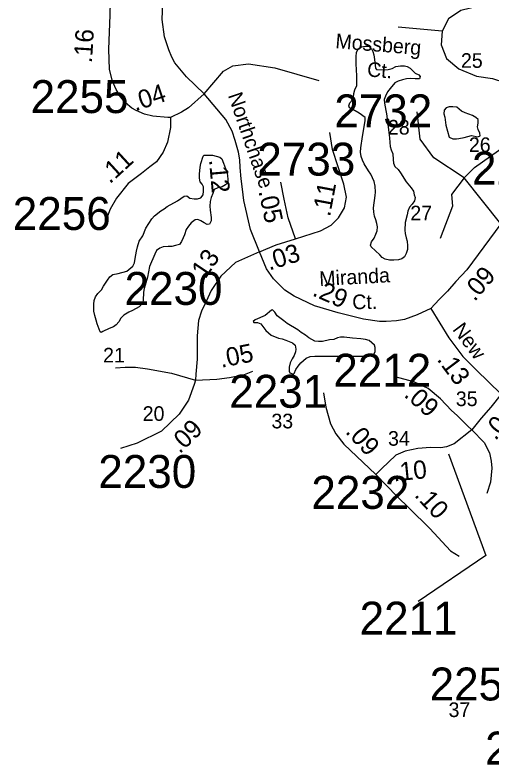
# Model space of a CAD drawing. Extents: x 1945482 to 2853149, y 66427 to 1015778.
# Drawn here: x 2336409 to 2338548, y 200494 to 203859 of the extents above; entities that cross this region are included whole.
import ezdxf

# ---------------------------------------------------------------- set-up
doc = ezdxf.new("R2010")
doc.units = 0
for name, color, linetype in [('Old_Level_10', 7, 'Continuous'), ('Old_Level_11', 7, 'Continuous'), ('Old_Level_17', 7, 'Continuous'), ('Old_Level_32', 7, 'Continuous'), ('Old_Level_35', 7, 'Continuous'), ('Old_Level_60', 7, 'Continuous'), ('Old_Level_8', 7, 'Continuous')]:
    doc.layers.add(name, color=color, linetype=linetype)

msp = doc.modelspace()

# ---------------------------------------------------------------- linework, layer by layer
at = {"layer": 'Old_Level_32'}
for points in [[(2337257.6, 203505.6), (2337177.9, 203581.4), (2337125.2, 203644.6), (2337111.8, 203669.2), (2337098.8, 203702.6), (2337079.7, 203761.4), (2337069.1, 203837.9), (2337071.1, 203914.9), (2337073.8, 203961.9), (2337087.8, 204024.3), (2337108.1, 204092.3), (2337173.7, 204224.6), (2337282, 204397)], [(2337105.8, 203399.4), (2337093.7, 203399.4), (2337027.4, 203405.5), (2336989.8, 203414.5), (2336952.1, 203431.1), (2336932.5, 203441.6), (2336903.9, 203464.2), (2336881.3, 203491.4), (2336861.8, 203524.5), (2336845.2, 203562.2), (2336833.1, 203615), (2336830.1, 203705.7), (2336835.3, 203858.5), (2336840.6, 204040.4)], [(2337257.6, 203505.6), (2337187.1, 203443.1), (2337155.5, 203423.6), (2337105.8, 203399.4)], [(2337504.7, 202796.8), (2337465, 202896), (2337435.7, 203027.1), (2337429, 203077.9), (2337423.6, 203124.6), (2337419.1, 203174.9), (2337417.6, 203209.5), (2337411.6, 203244.2), (2337396.5, 203295.4), (2337382.9, 203337.6), (2337354.3, 203390.4), (2337257.6, 203505.6)], [(2337105.8, 203399.4), (2337105.8, 203354.6), (2337092.6, 203288.7), (2337072.6, 203244.2), (2337042.5, 203200.5), (2337013.9, 203177.9), (2336976.2, 203147.7), (2336915.8, 203102.2), (2336863.3, 203036.6), (2336835.2, 202987.5), (2336805.3, 202909.2)], [(2337666.9, 202855), (2337778.3, 202891.2), (2337826.5, 202915.3), (2337859.7, 202948.5), (2337886.8, 202993.7), (2337895.8, 203041.9), (2337883.8, 203099.2), (2337832.6, 203255.9), (2337820.5, 203331.3)], [(2337666.9, 202855), (2337633.7, 202948.5), (2337615.7, 203032.9), (2337600.6, 203108.2)], [(2338588, 202922.2), (2338435, 202715.7), (2338386.4, 202663.9), (2338348.9, 202620.6), (2338310.7, 202582.1), (2338274.3, 202541.7)], [(2337504.7, 202796.8), (2337579.5, 202827.9), (2337666.9, 202855)], [(2337504.7, 202796.8), (2337398.1, 202748.5), (2337332.3, 202687.5), (2337288.6, 202622.9), (2337265.7, 202572.9), (2337244.8, 202529.5), (2337231.7, 202488.6), (2337225.2, 202419.9), (2337225.2, 202315.2), (2337219.5, 202248.1), (2337218.7, 202220.3)], [(2338274.3, 202541.7), (2338212.5, 202513.5), (2338155.2, 202493.4), (2338120.2, 202487.5), (2338073.4, 202483.3), (2338043.2, 202483.3), (2337972, 202494), (2337857.5, 202523.2), (2337751.7, 202554.2), (2337661.2, 202597.9), (2337618.5, 202625), (2337568.6, 202675), (2337536.3, 202720.8), (2337504.7, 202796.8)], [(2338274.3, 202541.7), (2338354.3, 202410.9), (2338416.8, 202327.5), (2338477.6, 202266.8), (2338588.6, 202158.4)], [(2337218.7, 202220.3), (2337314.5, 202225.5), (2337370.1, 202233), (2337438.3, 202246.7), (2337475.9, 202260.5)], [(2337218.7, 202220.3), (2337212.1, 202200.7), (2337186.8, 202130.4), (2337144.3, 202068.2), (2337065.8, 201991.3), (2336956.3, 201937.4), (2336881.1, 201914.5)], [(2338457.1, 201997.2), (2338440.2, 202014.7), (2338392.3, 202062.7), (2338366.5, 202084), (2338316.8, 202137.7), (2338261.9, 202183.6), (2338196.8, 202213), (2338113.4, 202235)], [(2337792.4, 202163.2), (2337802.6, 202099.3), (2337824.3, 202024.1), (2337848.2, 201979.7), (2337884.2, 201933.4), (2338026.8, 201797.2)], [(2338588.6, 202158.4), (2338543.2, 202099.9), (2338499.9, 202050.9), (2338457.1, 201997.2)], [(2338457.1, 201997.2), (2338378, 201934.7), (2338344, 201922), (2338317.9, 201917.5), (2338272.1, 201918.1), (2338216, 201914.2), (2338158.5, 201902.7), (2338116.4, 201883.6), (2338051.9, 201822.3), (2338026.8, 201797.2)], [(2338026.8, 201797.2), (2338122.2, 201698.7), (2338176.8, 201646.1), (2338268.6, 201555.6), (2338361.9, 201455.1), (2338400.4, 201431.2)]]:
    msp.add_lwpolyline(points, dxfattribs=at)
at = {"layer": 'Old_Level_35'}
for points in [[(2338423, 203128.4), (2338469.9, 203175.4), (2338577.9, 203250.5), (2338713.9, 203344.4), (2338826.6, 203391.4), (2338892.2, 203471.2), (2338920.4, 203593.3), (2338911, 203668.4), (2338878.2, 203748.2), (2338835.9, 203837.4), (2338821.9, 203917.3), (2338774.9, 203978.3), (2338704.6, 203992.4), (2338624.8, 203978.3), (2338573.2, 203931.4), (2338488.7, 203898.5), (2338408.9, 203879.7), (2338352.6, 203842.1), (2338324.5, 203785.8), (2338127.4, 203804.6)], [(2338324.5, 203785.8), (2338319.8, 203724.8), (2338343.3, 203663.7), (2338399.6, 203616.8), (2338479.3, 203583.9), (2338549.7, 203574.5), (2338606, 203555.7), (2338657.6, 203475.9), (2338695.2, 203386.7), (2338713.9, 203344.4)], [(2337257.6, 203505.6), (2337343.8, 203607.4), (2337386, 203630.8), (2337456.4, 203640.2), (2337573.7, 203621.5), (2337770.8, 203565.1)], [(2338423, 203128.4), (2338287, 203217.6), (2338226, 203302.2), (2338211.9, 203424.2)], [(2338588, 202922.2), (2338423, 203128.4), (2338366.7, 203053.3), (2338371.4, 203001.7), (2338315.1, 202856.1)], [(2336859, 202275.9), (2336903.2, 202279.2), (2336948.9, 202279.2), (2337002.9, 202271), (2337110.8, 202251.4), (2337218.7, 202220.3)], [(2338457.1, 201997.2), (2338512.3, 201941.6), (2338537.3, 201894.9), (2338544.2, 201857.3), (2338547.6, 201825.4), (2338541.9, 201762.7), (2338524.8, 201712.6)]]:
    msp.add_lwpolyline(points, dxfattribs=at)
at = {"layer": 'Old_Level_60'}
for points in [[(2337938.5, 203651.5), (2337938.5, 203672.7), (2337939.7, 203691.3), (2337948.2, 203707.3), (2337963, 203716.1), (2337978.7, 203719.4), (2337995.7, 203719.3), (2338008, 203707.4), (2338013.7, 203695.8), (2338018, 203680), (2338021.5, 203658.9), (2338025.7, 203619.8), (2338029.5, 203614.5), (2338063.7, 203613.3), (2338083, 203615), (2338100, 203618.8), (2338116.2, 203627.6), (2338137, 203630.6), (2338155.7, 203630.7), (2338167, 203627.5), (2338180.7, 203620.2), (2338203.5, 203598), (2338219.7, 203590), (2338225.7, 203583.2), (2338222.5, 203572), (2338203, 203571.7), (2338182.7, 203573.6), (2338165, 203572.8), (2338146, 203567.9), (2338127.5, 203562), (2338112.7, 203554.4), (2338091, 203529.2), (2338080, 203514.2), (2338070, 203495.4), (2338064.2, 203479.7), (2338065.5, 203462.6), (2338071.5, 203430.9), (2338075.5, 203415.3), (2338077.2, 203393.2), (2338084.5, 203343.3), (2338088, 203308.5), (2338089.2, 203287.1), (2338091.5, 203268.9), (2338096.2, 203253.9), (2338104, 203236.2), (2338104.5, 203211.3), (2338106.7, 203194), (2338112.5, 203179.7), (2338127.5, 203165), (2338137.5, 203151.4), (2338163.2, 203110.1), (2338185.5, 203083.2), (2338195.5, 203068.8), (2338199.7, 203051.7), (2338203.7, 203039.8), (2338200, 203025.1), (2338189.7, 203009.9), (2338178, 202996.2), (2338170, 202979.1), (2338167.7, 202962.7), (2338158.5, 202928.4), (2338157.5, 202893.9), (2338159.2, 202878.9), (2338162.7, 202859.3), (2338167.7, 202844), (2338169.5, 202824), (2338169.5, 202806.5), (2338162.5, 202788.5), (2338155, 202774.7), (2338143.7, 202765.4), (2338129, 202761.1), (2338107.5, 202759.3), (2338089, 202759.2), (2338069, 202763.1), (2338055.7, 202771.3), (2338045.5, 202782.3), (2338005.7, 202818.5), (2338002.5, 202826), (2338007, 202841.5), (2338019, 202857.8), (2338027.5, 202875.5), (2338033.5, 202890.9), (2338034.2, 202907.9), (2338031.7, 202922.9), (2338027.2, 202939.2), (2338021, 202956.8), (2338017.5, 202974.2), (2338017.2, 202993.6), (2338024, 203048.6), (2338025, 203064.5), (2338023.5, 203091.1), (2338019.2, 203111.8), (2338004.5, 203144.3), (2337994.5, 203159), (2337975.2, 203191.5), (2337967.2, 203207.3), (2337962, 203223.7), (2337959, 203243.3), (2337960.2, 203262.8), (2337967.7, 203313.4)], [(2337967.7, 203313.4), (2337979.5, 203384), (2337979.5, 203398.4), (2337953, 203417.9), (2337924, 203435.6), (2337908.2, 203442.6), (2337906.5, 203450.6), (2337910.5, 203465.2), (2337922, 203477.8), (2337926.7, 203489.3), (2337928.7, 203507.1), (2337933.2, 203523.3), (2337941.2, 203542.2), (2337941.7, 203580.8), (2337940.5, 203618), (2337938.5, 203635.5), (2337938.5, 203651.5)], [(2338389.2, 203302.8), (2338400, 203304.6), (2338422.7, 203310), (2338456, 203317.7), (2338485, 203312.2), (2338494.7, 203316.4), (2338493.7, 203329.2), (2338486.5, 203345.2), (2338483.2, 203356.7), (2338486, 203373.8), (2338486, 203389.3), (2338476, 203399.4), (2338460.5, 203408.5), (2338427.5, 203420), (2338411.7, 203428.1), (2338390.2, 203446), (2338372, 203447.3), (2338356.2, 203446.1), (2338342.5, 203442.9), (2338333.2, 203431.4), (2338332.2, 203415.9), (2338336, 203400.1), (2338341.5, 203364.8), (2338356.7, 203311.4), (2338372.5, 203303.5), (2338389.2, 203302.8)], [(2336803.2, 202438.7), (2336795, 202434.3), (2336791, 202437.4), (2336777.5, 202473.1), (2336772, 202489.8), (2336766.2, 202511.5), (2336762.5, 202529.9), (2336762, 202560.9), (2336763.2, 202578.1), (2336769.5, 202593.8), (2336780.7, 202609.1), (2336796.5, 202626), (2336806, 202642.3), (2336815.2, 202655.9), (2336822.7, 202669.8), (2336834.5, 202684.9), (2336847, 202694), (2336871, 202698.8), (2336910.7, 202709.7), (2336937.7, 202732.2), (2336945, 202747.5), (2336947.2, 202765.9), (2336954.2, 202798.7), (2336958.7, 202818.3), (2336966, 202843.5), (2336981.2, 202868.8), (2336995.7, 202902.3), (2337022.7, 202943.8), (2337034.2, 202958.3), (2337062.7, 202980), (2337077.7, 202989), (2337090.5, 203000.4), (2337137.5, 203025.6), (2337167.7, 203045.6), (2337178.7, 203047.2), (2337193, 203037.6), (2337211.5, 203034.2), (2337227, 203034.1), (2337242, 203038.3), (2337252.7, 203052.7), (2337254.2, 203068.4), (2337254, 203087.6), (2337247.5, 203099.7), (2337239.5, 203110.6), (2337236.5, 203126.3), (2337236.5, 203144.7), (2337239.2, 203176.6), (2337242, 203192.1), (2337252.2, 203224.9), (2337256.5, 203230.3), (2337294.2, 203229.8), (2337327.5, 203220.8), (2337335.7, 203213.9), (2337344, 203194.2), (2337356.7, 203157.8), (2337361, 203140.2), (2337363.5, 203120), (2337363.5, 203107.7), (2337353, 203096.3), (2337338.5, 203087.7), (2337317.7, 203083.4), (2337302, 203075.7), (2337295.7, 203057.7), (2337288.5, 203040.2), (2337284, 203021.7), (2337283, 203001), (2337284.2, 202982.7), (2337288.2, 202950.5), (2337288, 202934.9), (2337280.5, 202920), (2337271.2, 202919.7), (2337257, 202926.1), (2337242.5, 202936.1), (2337228.5, 202940.9), (2337217, 202939.6), (2337199, 202926.2), (2337186.5, 202912.1), (2337175.7, 202896.2), (2337169, 202872.7), (2337163, 202858.8), (2337155, 202842.6), (2337146.7, 202829.2), (2337129, 202824.2), (2337112.7, 202820.7), (2337095.2, 202820.7), (2337073.7, 202818.4), (2337058, 202813.2), (2337043.7, 202802.3), (2337035, 202785.5), (2337011.5, 202730.9), (2337003, 202682), (2336987.5, 202631.4), (2336984.2, 202615.5), (2336983.2, 202578.1), (2336980.5, 202566.5), (2336965, 202550.3), (2336935.2, 202533), (2336919, 202525.5), (2336897.2, 202512.8), (2336883.7, 202498.9)], [(2337657.3, 202248.2), (2337660.5, 202250.6), (2337668.5, 202268), (2337679, 202283.9), (2337690.3, 202298.4), (2337714.5, 202318.8), (2337732.8, 202327.2), (2337753.3, 202328.9), (2337854.8, 202329), (2337986.8, 202328.5), (2338005.8, 202331.8), (2338020.3, 202338.4), (2338024, 202349.3), (2338024.3, 202366.7), (2338021.8, 202377.4), (2337997.3, 202399.3), (2337981.3, 202403.4), (2337960.3, 202406), (2337922, 202408.6), (2337885, 202413.1), (2337869.3, 202413.4), (2337854.8, 202411), (2337838.8, 202403.6), (2337819.3, 202401.9), (2337787.5, 202393.6), (2337769.8, 202393.8), (2337754, 202395.3), (2337726.5, 202410.5), (2337711, 202422.2), (2337692.8, 202433.8), (2337676.8, 202445.8), (2337629.3, 202474.6), (2337614.5, 202487.6), (2337584.5, 202509.1), (2337574.5, 202525.2), (2337564, 202536.1), (2337558.5, 202535.4), (2337531.3, 202510.6), (2337485.5, 202491), (2337476.5, 202483.7), (2337479.8, 202479.7), (2337496.8, 202479.4), (2337510.5, 202472.9), (2337534, 202444.1), (2337557.8, 202422.2), (2337590.3, 202409.4), (2337607.3, 202405.5), (2337624, 202399.8), (2337637.8, 202393.7), (2337652.8, 202388.4), (2337665.3, 202378), (2337668.8, 202359.7), (2337666.8, 202347.3), (2337660.5, 202331), (2337651.8, 202315.8), (2337643.3, 202298.1), (2337638.8, 202278.4), (2337638, 202261.2), (2337641.8, 202253.1), (2337657.3, 202248.2)], [(2336883.7, 202498.9), (2336874, 202481.8), (2336862, 202469.5), (2336850.2, 202459.8), (2336831, 202452.2), (2336803.2, 202438.7)]]:
    msp.add_lwpolyline(points, dxfattribs=at)
at = {"layer": 'Old_Level_8'}
msp.add_lwpolyline([(2338352.6, 201890.5), (2338521.1, 201433.7), (2338216.7, 201227.1)], dxfattribs=at)

# ---------------------------------------------------------------- texts
at = {"layer": 'Old_Level_10'}
for s, rotation, p in [('Mossberg ', 355.3054, (2337844, 203710.4)), ('Ct.', 355.3054, (2337986.1, 203583.5)), ('Miranda', 3.083, (2337775, 202642.9)), ('Ct.', 1.1857, (2337921.8, 202538.5))]:
    msp.add_text(s, height=65.62, rotation=rotation, dxfattribs=at).set_placement(p)
for s, p in [('25', (2338408.8, 203621.8)), ('28', (2338081.3, 203322.5)), ('26', (2338444.4, 203244.1)), ('27', (2338181.6, 202937.7)), ('21', (2336803.6, 202300.1))]:
    msp.add_text(s, height=65.62, dxfattribs=at).set_placement(p)
at = {"layer": 'Old_Level_11'}
for s, rotation, p in [('Northchase', 288.9522, (2337363, 203498.7)), ('New', 306.7061, (2338368.4, 202447.8)), ('37', 0.7922, (2338353.6, 200709.2))]:
    msp.add_text(s, height=65.62, rotation=rotation, dxfattribs=at).set_placement(p)
for s, p in [('35', (2338385.8, 202104.3)), ('20', (2336981.3, 202038)), ('33', (2337558.6, 202004.5)), ('34', (2338081.7, 201926.6))]:
    msp.add_text(s, height=65.62, dxfattribs=at).set_placement(p)
at = {"layer": 'Old_Level_17'}
for s, rotation, p in [('.16', 86.5341, (2336753.4, 203641.4)), ('.04', 18.4446, (2336947.9, 203426.4)), ('.11', 42.5106, (2336833.9, 203098.8)), ('.12', 274.9372, (2337278.6, 203209.4)), ('.11', 79.3867, (2337821.4, 202951.1)), ('.05', 282.0875, (2337500.2, 203068.5)), ('.03', 17.2513, (2337548.7, 202712.1)), ('.13', 55.9019, (2337244.9, 202646.2)), ('.09', 49.4136, (2338470, 202570.4)), ('.29', 336.4905, (2337737.9, 202601.7)), ('.05', 11.3856, (2337333.9, 202275.9)), ('.13', 306.8512, (2338298.5, 202312.8)), ('.09', 318.6954, (2338149.2, 202150)), ('.04', 48.5545, (2338563.3, 201946.7)), ('.09', 44.4147, (2337147.2, 201887.3)), ('.09', 312.4955, (2337887.5, 201986.9)), ('.10', 5.7138, (2338107.6, 201766.2)), ('.10', 312.8635, (2338196.8, 201702.3))]:
    msp.add_text(s, height=82.02, rotation=rotation, dxfattribs=at).set_placement(p)
at = {"layer": 'Old_Level_8'}
for s, p in [('2255', (2336478.4, 203418.9)), ('2732', (2337840.8, 203354.8)), ('2733', (2337495.7, 203138.3)), ('2206', (2338458.3, 203098)), ('2256', (2336398.6, 202894.5)), ('2230', (2336900, 202558.4)), ('2212', (2337836.3, 202191.3)), ('2231', (2337369.6, 202096.9)), ('2230', (2336782.3, 201737.3)), ('2232', (2337737.9, 201643.5)), ('2211', (2337954.3, 201079.4)), ('2254', (2338268.5, 200783.9)), ('2252', (2338517.3, 200496.5))]:
    msp.add_text(s, height=147.64, dxfattribs=at).set_placement(p)

doc.saveas('drawing.dxf')
